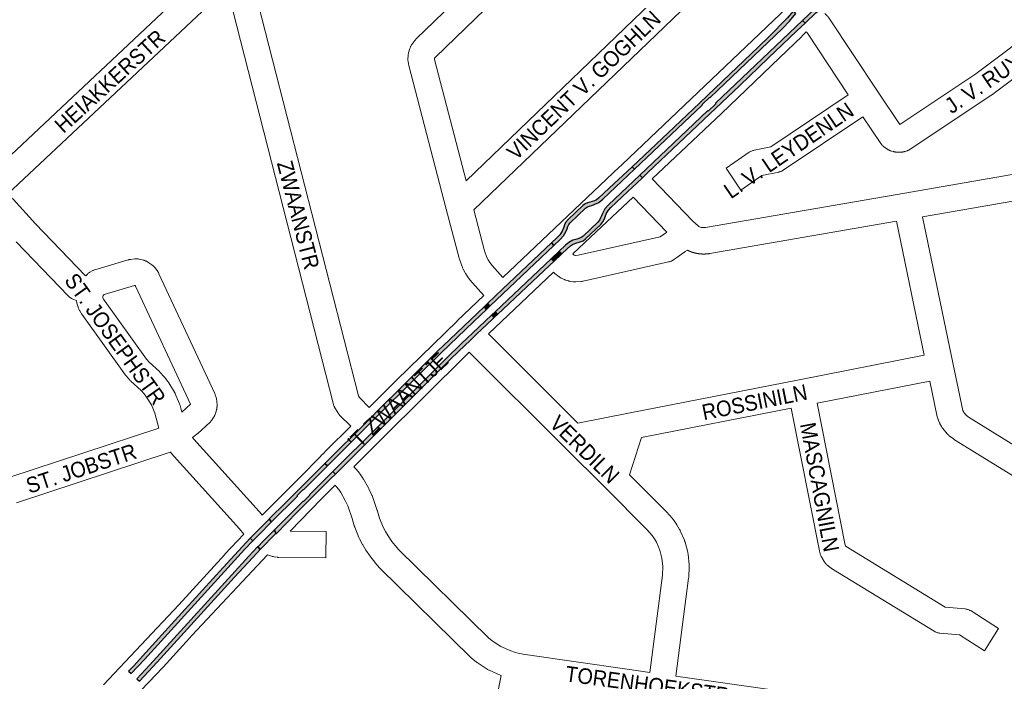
# Paper-space layout 'Layout1' of a CAD drawing. Header units: metres. Extents: x 123097 to 144122, y 392739 to 407589.
# Tile 446 of 510: x 137522 to 138008, y 398921 to 399248. Entities that reach past the tile are written whole.
import ezdxf
from ezdxf.enums import TextEntityAlignment as Align

# ---------------------------------------------------------------- set-up
doc = ezdxf.new("R2010")
doc.units = ezdxf.units.M
doc.header["$MEASUREMENT"] = 0
for name, color, linetype, lineweight in [('gs-anno-wegen algemeen tekst', 7, 'Continuous', 0), ('gs-knt-aanvullende hoofdweg', 7, 'Continuous', 0), ('gs-knt-wegen algemeen', 7, 'Continuous', 0), ('ir-ARC-fietspaden naastliggend- te inspecteren', 1, 'Continuous', 0)]:
    doc.layers.add(name, color=color, linetype=linetype, lineweight=lineweight)
doc.styles.add('Style-Arial', font='arial.ttf')

psp = doc.layouts.get("Layout1")

# ---------------------------------------------------------------- hatches: boundary and pattern name
at = {"layer": 'ir-ARC-fietspaden naastliggend- te inspecteren', "linetype": 'Continuous', "lineweight": 30}
for points in [[(137922.27, 399267.094), (137920.445, 399267.262), (137920.372, 399265.971), (137919.883, 399262.62), (137918.738, 399259.221), (137916.992, 399256.088), (137914.703, 399253.327), (137908.236, 399247.172), (137909.468, 399245.877), (137914.721, 399250.875), (137915.523, 399251.652), (137916.288, 399252.459), (137918.259, 399254.818), (137919.864, 399257.441), (137921.067, 399260.27), (137921.885, 399263.644)], [(137829.176, 399169.635), (137830.741, 399171.113), (137831.931, 399172.217), (137862.388, 399201.082), (137877.226, 399215.18), (137891.309, 399228.607), (137905.437, 399242.026), (137909.468, 399245.877), (137908.236, 399247.172), (137865.304, 399206.317), (137865.291, 399205.862), (137861.827, 399202.593), (137861.586, 399202.499), (137861.357, 399202.62), (137827.925, 399170.96)], [(137809.712, 399159.038), (137825.276, 399173.764), (137824.096, 399175.014), (137812.826, 399164.393), (137807.537, 399159.463), (137806.568, 399158.767), (137805.477, 399158.283), (137802.026, 399157.239), (137800.878, 399156.683), (137799.842, 399155.938), (137792.555, 399149.062), (137791.185, 399147.481), (137790.662, 399146.425), (137790.33, 399145.294), (137789.602, 399143.302), (137788.46, 399141.515), (137786.958, 399140.018), (137784.306, 399137.504), (137785.528, 399136.214), (137788.552, 399139.08), (137790.301, 399141.014), (137791.513, 399143.322), (137791.986, 399144.474), (137792.332, 399145.526), (137792.784, 399146.488), (137793.443, 399147.321), (137801.068, 399154.535), (137802.037, 399155.202), (137803.124, 399155.654), (137804.215, 399155.974), (137805.315, 399156.342), (137807.714, 399157.363)], [(137829.176, 399169.635), (137827.925, 399170.96), (137812.447, 399156.303), (137810.709, 399154.349), (137809.478, 399152.042), (137809, 399150.856), (137808.545, 399149.817), (137807.983, 399148.716), (137807.243, 399147.727), (137799.953, 399140.824), (137798.978, 399140.111), (137797.866, 399139.639), (137796.798, 399139.344), (137794.764, 399138.752), (137792.902, 399137.744), (137791.295, 399136.364), (137788.173, 399133.421), (137789.411, 399132.113), (137792.066, 399134.617), (137793.717, 399136.092), (137794.714, 399136.742), (137795.828, 399137.162), (137798.522, 399137.953), (137799.903, 399138.544), (137801.128, 399139.414), (137808.628, 399146.529), (137809.608, 399147.863), (137810.404, 399149.315), (137810.756, 399150.322), (137811.441, 399152.109), (137812.381, 399153.645), (137813.603, 399154.967), (137821.954, 399162.814), (137824.039, 399164.783)], [(137753.901, 399106.234), (137785.528, 399136.214), (137784.306, 399137.504), (137760.368, 399114.812), (137756.587, 399111.228), (137752.681, 399107.525)], [(137757.703, 399102.213), (137783.472, 399126.512), (137785.439, 399128.367), (137784.2, 399129.676), (137756.462, 399103.525)], [(137694.442, 399050.588), (137695.714, 399049.335), (137718.451, 399072.021), (137729.784, 399083.3), (137746.052, 399098.793), (137752.268, 399104.686), (137751.046, 399105.975), (137730.827, 399086.782), (137728.508, 399084.532), (137722.888, 399078.949), (137720.669, 399076.75), (137709.953, 399066.041), (137699.82, 399055.949)], [(137747.655, 399092.74), (137749.607, 399094.581), (137755.42, 399100.059), (137756.071, 399100.674), (137754.828, 399101.985), (137748.401, 399095.926), (137739.811, 399087.775), (137732.508, 399080.616), (137720.808, 399068.939), (137698.439, 399046.652), (137699.706, 399045.404), (137715.224, 399060.884), (137734.696, 399080.277), (137741.683, 399087.109), (137743.93, 399089.227)], [(137673.787, 399027.458), (137695.714, 399049.335), (137694.442, 399050.588), (137691.346, 399047.501), (137675.136, 399031.341), (137672.513, 399028.732)], [(137677.746, 399023.498), (137680.931, 399026.675), (137699.706, 399045.404), (137698.439, 399046.652), (137676.475, 399024.769)], [(137644.904, 399001.208), (137646.186, 398999.935), (137658.901, 399012.619), (137658.963, 399012.983), (137661.827, 399015.823), (137661.988, 399015.881), (137662.163, 399015.86), (137673.787, 399027.458), (137672.513, 399028.732), (137663.243, 399019.513), (137653.398, 399009.672), (137645.044, 399001.35)], [(137675.454, 399021.212), (137677.746, 399023.498), (137676.475, 399024.769), (137664.825, 399013.162), (137664.814, 399012.843), (137661.931, 399009.969), (137661.585, 399009.908), (137647.645, 398996), (137648.321, 398994.178), (137648.594, 398994.102), (137658.819, 399004.622)], [(137646.186, 398999.935), (137644.904, 399001.208), (137635.649, 398991.816), (137636.846, 398990.483), (137639.979, 398993.744)], [(137639.344, 398987.655), (137640.539, 398986.303), (137648.321, 398994.178), (137647.645, 398996), (137642.183, 398990.55)], [(137575.619, 398926.336), (137576.915, 398925.121), (137583.397, 398932.004), (137632.814, 398986.288), (137636.846, 398990.483), (137635.649, 398991.816), (137633.634, 398989.771), (137622.339, 398977.425), (137596.849, 398949.411), (137581.02, 398932.06), (137578.107, 398928.954)], [(137581.027, 398921.317), (137589.771, 398930.693), (137627.904, 398972.549), (137639.002, 398984.682), (137640.539, 398986.303), (137639.344, 398987.655), (137639.227, 398987.536), (137634.958, 398982.963), (137586.086, 398929.318), (137579.738, 398922.524)]]:
    psp.add_hatch(color=1, dxfattribs=at).paths.add_polyline_path(points, flags=0)
at = {"layer": 'ir-ARC-fietspaden naastliggend- te inspecteren', "linetype": 'Continuous', "lineweight": 30, "extrusion": (0, 0, -1)}
psp.add_hatch(color=1, dxfattribs=at).paths.add_polyline_path([(-137858.728, 399205.413), (-137858.756, 399205.836), (-137862.235, 399209.125), (-137862.659, 399209.127), (-137898.279, 399243.232), (-137901.687, 399246.87), (-137904.885, 399250.694), (-137903.775, 399251.861), (-137900.554, 399248.265), (-137891.621, 399239.108), (-137886.399, 399234.106), (-137872.288, 399220.717), (-137857.448, 399206.588), (-137841.886, 399191.825), (-137827.002, 399177.752), (-137824.096, 399175.014), (-137825.276, 399173.764)], flags=0)

# ---------------------------------------------------------------- linework, layer by layer
at = {"layer": 'gs-knt-aanvullende hoofdweg', "color": 7, "linetype": 'Continuous', "flags": 128}
for points in [[(137818.651, 399175.728), (137819.282, 399176.327), (137900.538, 399253.494), (137901.107, 399254.096), (137901.246, 399254.239), (137901.389, 399254.378), (137904.181, 399257.031), (137905.92, 399258.683), (137907.974, 399260.96), (137909.312, 399264.84), (137909.597, 399266.719), (137909.412, 399270.268), (137908.815, 399272.578), (137907.847, 399274.763), (137905.599, 399278.276), (137905.52, 399278.401), (137903.07, 399282.4), (137879.349, 399317.552), (137855.367, 399353.09)], [(137909.91, 399241.547), (137908.017, 399239.546), (137907.789, 399239.316), (137896.871, 399228.737), (137896.831, 399228.698), (137868.206, 399201.369), (137868.18, 399201.345), (137868.159, 399201.324), (137834.026, 399169.046)], [(137760.351, 399120.469), (137779.485, 399138.598), (137817.921, 399175.036), (137818.645, 399175.721)], [(137818.645, 399175.721), (137818.647, 399175.723), (137818.649, 399175.726), (137818.651, 399175.728)], [(137818.645, 399175.721), (137818.647, 399175.723), (137818.649, 399175.726), (137818.651, 399175.728)], [(137824.567, 399160.098), (137806.396, 399142.909), (137806.387, 399142.901), (137794.831, 399132.004)], [(137785.296, 399123.004), (137765.986, 399104.76), (137765.979, 399104.753), (137753.174, 399092.597)], [(137694.407, 399056.318), (137707.694, 399069.685), (137707.776, 399069.766), (137737.686, 399098.939), (137737.717, 399098.969), (137737.787, 399099.036), (137750.903, 399111.503)], [(137743.729, 399083.63), (137742.532, 399082.494), (137742.528, 399082.49), (137700.59, 399040.886), (137700.58, 399040.876), (137686.776, 399027.115)], [(137641.58, 399003.238), (137644.131, 399005.798), (137644.147, 399005.814), (137659.108, 399020.743), (137660.821, 399022.45), (137669.654, 399031.515), (137671.364, 399033.27), (137671.436, 399033.343), (137673.339, 399035.244), (137685.211, 399047.101)], [(137677.557, 399017.92), (137670.856, 399011.226), (137655.383, 398995.348)], [(137563.226, 398919.47), (137600.354, 398958.996), (137623.035, 398983.864), (137623.039, 398983.869), (137623.116, 398983.952), (137623.125, 398983.961), (137632.445, 398993.875)], [(137644.089, 398983.577), (137606.849, 398943.783), (137605.709, 398942.531), (137592.634, 398928.242), (137592.625, 398928.233), (137592.518, 398928.118), (137578.374, 398913.297), (137578.202, 398913.122), (137576.654, 398911.603), (137568.46, 398903.101), (137567.071, 398901.506), (137564.448, 398897.72), (137563.927, 398896.757), (137563.425, 398894.41), (137562.965, 398892.257)]]:
    psp.add_lwpolyline(points, dxfattribs=at)
at = {"layer": 'gs-knt-wegen algemeen', "color": 7, "linetype": 'Continuous', "flags": 128}
for points in [[(137750.903, 399111.503), (137745.259, 399117.791), (137745.15, 399117.915), (137745.044, 399118.042), (137743.568, 399119.866), (137743.375, 399120.117), (137743.194, 399120.377), (137742.014, 399122.167), (137741.852, 399122.425), (137741.703, 399122.69), (137740.695, 399124.582), (137740.558, 399124.853), (137740.434, 399125.13), (137740.324, 399125.413), (137738.857, 399129.436), (137738.759, 399129.726), (137738.674, 399130.021), (137732.381, 399154.117), (137713.879, 399224.967), (137713.825, 399225.192), (137713.778, 399225.419), (137713.74, 399225.648), (137713.52, 399227.117), (137713.481, 399227.424), (137713.457, 399227.732), (137713.448, 399228.042), (137713.454, 399228.351), (137713.503, 399229.532), (137713.52, 399229.807), (137713.549, 399230.081), (137713.589, 399230.353), (137713.641, 399230.623), (137713.704, 399230.892), (137713.779, 399231.157), (137714.465, 399233.412), (137714.564, 399233.71), (137714.677, 399234.004), (137714.804, 399234.292), (137714.945, 399234.573), (137715.099, 399234.847), (137715.266, 399235.113), (137715.446, 399235.371), (137716.842, 399237.27), (137717.009, 399237.489), (137717.186, 399237.7), (137717.371, 399237.903), (137717.565, 399238.099), (137821.459, 399338.443)], [(137824.844, 399323.61), (137727.008, 399229.117), (137726.598, 399228.559), (137726.511, 399228.276), (137726.565, 399227.92), (137742.172, 399168.154)], [(137742.172, 399168.154), (137855.216, 399276.888), (137855.321, 399277.034), (137855.314, 399277.049), (137824.844, 399323.61)], [(137506.258, 399170.321), (137614.281, 399271.801), (137614.513, 399272.009), (137614.756, 399272.206), (137615.008, 399272.391), (137615.268, 399272.564), (137615.536, 399272.724), (137617.864, 399274.039), (137618.108, 399274.17), (137618.358, 399274.291), (137618.613, 399274.401), (137618.872, 399274.5), (137619.135, 399274.588), (137619.401, 399274.664), (137619.67, 399274.73), (137622.282, 399275.303), (137622.585, 399275.362), (137622.891, 399275.406), (137623.199, 399275.436), (137623.508, 399275.452), (137623.818, 399275.452), (137624.127, 399275.438), (137625.976, 399275.31)], [(137919.279, 399250.588), (137920.409, 399249.399), (137920.598, 399249.191), (137920.778, 399248.974), (137920.949, 399248.75), (137921.11, 399248.52), (137945.148, 399212.351), (137956.207, 399195.87), (137993.777, 399220.9), (138010.833, 399233.731), (138010.971, 399233.832), (138011.11, 399233.929), (138066.474, 399271.216)], [(137864.672, 399267.918), (137745.943, 399153.716)], [(137624.918, 399262.332), (137624.16, 399262.385), (137623.416, 399262.222), (137622.623, 399261.774), (137515.83, 399161.449)], [(137685.211, 399047.101), (137679.749, 399052.594), (137679.539, 399052.816), (137679.34, 399053.047), (137679.151, 399053.287), (137678.974, 399053.536), (137678.809, 399053.793), (137677.417, 399056.074), (137677.278, 399056.313), (137677.149, 399056.558), (137677.031, 399056.808), (137676.923, 399057.064), (137676.826, 399057.323), (137676.741, 399057.586), (137676.667, 399057.853), (137627.023, 399252.095), (137625.884, 399256.065), (137625.809, 399256.349), (137625.747, 399256.637), (137625.698, 399256.928), (137624.938, 399262.174), (137624.918, 399262.332)], [(137637.876, 399263.676), (137638.52, 399259.232), (137639.564, 399255.596), (137639.614, 399255.412), (137689.04, 399062.023), (137689.523, 399061.23), (137694.407, 399056.318)], [(137930.726, 399210.528), (137910.579, 399240.842), (137909.91, 399241.547)], [(137834.026, 399169.046), (137854.133, 399148.117), (137856.641, 399145.825), (137857.002, 399145.61), (137857.38, 399145.426), (137857.772, 399145.273), (137858.175, 399145.154), (137858.587, 399145.069), (137859.005, 399145.018), (137859.426, 399145.002), (137859.846, 399145.022), (137860.264, 399145.076), (137958.621, 399162.054), (138052.266, 399178.219), (138148.638, 399194.855), (138148.642, 399194.856), (138250.504, 399212.361), (138262.823, 399215.13), (138277.89, 399220.155), (138290.871, 399224.957), (138292.089, 399225.407)], [(138018.525, 399223.224), (138001.456, 399210.384), (138001.305, 399210.274), (138001.152, 399210.168), (137961.384, 399183.674), (137961.136, 399183.517), (137960.881, 399183.371), (137960.619, 399183.236), (137960.352, 399183.114), (137960.08, 399183.004), (137959.802, 399182.906), (137958.853, 399182.595), (137958.586, 399182.513), (137958.315, 399182.444), (137958.042, 399182.386), (137957.766, 399182.339), (137957.489, 399182.305), (137957.21, 399182.282), (137956.931, 399182.272), (137954.944, 399182.24), (137954.665, 399182.241), (137954.386, 399182.255), (137954.108, 399182.28), (137953.831, 399182.318), (137953.556, 399182.367), (137953.284, 399182.427), (137953.015, 399182.5), (137952.055, 399182.78), (137951.789, 399182.864), (137951.527, 399182.959), (137951.269, 399183.065), (137951.016, 399183.183), (137950.768, 399183.311), (137950.526, 399183.449), (137950.29, 399183.598), (137948.632, 399184.694), (137948.397, 399184.857), (137948.169, 399185.031), (137947.949, 399185.214), (137947.737, 399185.406), (137947.534, 399185.608), (137947.34, 399185.818), (137947.156, 399186.037), (137946.981, 399186.264), (137946.816, 399186.498), (137937.957, 399199.701)], [(138048.068, 399164.282), (137967.467, 399150.369)], [(137515.83, 399161.449), (137517.994, 399159.638), (137518.218, 399159.442), (137518.433, 399159.235), (137518.639, 399159.019), (137529.597, 399146.934), (137554.147, 399121.402)], [(137794.831, 399132.004), (137795.484, 399131.493), (137795.597, 399131.44), (137795.948, 399131.335), (137796.09, 399131.315), (137797.481, 399131.422), (137837.987, 399140.499), (137841.199, 399142.787), (137824.567, 399160.098)], [(137745.943, 399153.716), (137751.194, 399133.608), (137752.4, 399130.302), (137753.05, 399129.081), (137753.887, 399127.812), (137755.059, 399126.364), (137760.351, 399120.469)], [(137954.63, 399148.153), (137862.478, 399132.246), (137862.376, 399132.229), (137862.274, 399132.212), (137862.171, 399132.196), (137862.069, 399132.18), (137861.966, 399132.165), (137861.863, 399132.151), (137861.761, 399132.137), (137861.658, 399132.124), (137861.555, 399132.111), (137861.452, 399132.099), (137861.349, 399132.088), (137861.246, 399132.077), (137861.142, 399132.067), (137861.039, 399132.057), (137860.936, 399132.048), (137860.832, 399132.04), (137860.795, 399132.037), (137860.693, 399132.029), (137860.59, 399132.022), (137860.487, 399132.016), (137860.384, 399132.01), (137860.28, 399132.004), (137860.177, 399132), (137860.074, 399131.995), (137859.971, 399131.992), (137859.868, 399131.989), (137859.765, 399131.987), (137859.662, 399131.985), (137859.559, 399131.984), (137859.455, 399131.983), (137859.352, 399131.983), (137859.249, 399131.983), (137859.146, 399131.985), (137859.022, 399131.987), (137858.919, 399131.989), (137858.816, 399131.993), (137858.713, 399131.996), (137858.61, 399132), (137858.507, 399132.005), (137858.404, 399132.011), (137858.301, 399132.017), (137858.198, 399132.023), (137858.095, 399132.031), (137857.992, 399132.038), (137857.889, 399132.047), (137857.787, 399132.056), (137857.684, 399132.065), (137857.581, 399132.075), (137857.448, 399132.089), (137857.345, 399132.101), (137857.243, 399132.113), (137857.141, 399132.125), (137857.039, 399132.138), (137856.937, 399132.152), (137856.834, 399132.167), (137856.733, 399132.182), (137856.631, 399132.197), (137856.529, 399132.213), (137856.427, 399132.23), (137856.326, 399132.247), (137856.224, 399132.265), (137856.123, 399132.283), (137856.021, 399132.302), (137855.92, 399132.322), (137855.819, 399132.342), (137855.684, 399132.37), (137855.584, 399132.392), (137855.483, 399132.414), (137855.383, 399132.436), (137855.283, 399132.459), (137855.183, 399132.483), (137855.083, 399132.507), (137854.983, 399132.532), (137854.883, 399132.558), (137854.784, 399132.584), (137854.684, 399132.61), (137854.585, 399132.637), (137854.486, 399132.665), (137854.387, 399132.693), (137854.288, 399132.722), (137854.169, 399132.758), (137854.07, 399132.788), (137853.972, 399132.819), (137853.873, 399132.85), (137853.775, 399132.882), (137853.677, 399132.914), (137853.58, 399132.947), (137853.482, 399132.981), (137853.385, 399133.015), (137853.288, 399133.049), (137853.191, 399133.085), (137853.094, 399133.12), (137852.998, 399133.157), (137852.901, 399133.193), (137852.805, 399133.231), (137852.71, 399133.269), (137852.614, 399133.307), (137852.576, 399133.323), (137852.48, 399133.362), (137852.385, 399133.402), (137852.289, 399133.443), (137852.194, 399133.484), (137852.099, 399133.525), (137852.005, 399133.567), (137851.91, 399133.61), (137851.816, 399133.653), (137851.722, 399133.697), (137851.629, 399133.741), (137851.535, 399133.786), (137851.446, 399133.829), (137850.311, 399133.302), (137850.07, 399133.121), (137844.472, 399129.132), (137844.233, 399128.97), (137843.988, 399128.819), (137843.736, 399128.678), (137843.478, 399128.549), (137843.215, 399128.432), (137842.947, 399128.326), (137842.674, 399128.232), (137842.397, 399128.151), (137842.118, 399128.082), (137799.87, 399118.615), (137799.564, 399118.554), (137799.256, 399118.507), (137798.945, 399118.476), (137796.378, 399118.279), (137796.096, 399118.264), (137795.813, 399118.26), (137795.53, 399118.269), (137795.248, 399118.291), (137794.968, 399118.324), (137793.639, 399118.512), (137793.399, 399118.551), (137793.16, 399118.599), (137792.923, 399118.655), (137792.688, 399118.72), (137791.403, 399119.105), (137791.172, 399119.178), (137790.943, 399119.261), (137790.718, 399119.352), (137790.496, 399119.451), (137789.282, 399120.022), (137789.022, 399120.152), (137788.768, 399120.293), (137788.52, 399120.445), (137788.28, 399120.608), (137788.047, 399120.782), (137785.938, 399122.428), (137785.75, 399122.581), (137785.567, 399122.741), (137785.39, 399122.908), (137785.296, 399123.004)], [(137968.3, 399082.103), (137954.63, 399148.153)], [(137967.467, 399150.369), (137982.381, 399078.312)], [(137590.54, 399046.122), (137588.562, 399053.48), (137586.839, 399057.554), (137584.488, 399061.396), (137583.215, 399063.032), (137581.771, 399064.627), (137576.689, 399069.34), (137576.479, 399069.543), (137576.279, 399069.756), (137574.508, 399071.722), (137574.351, 399071.903), (137574.2, 399072.09), (137574.057, 399072.282), (137552.484, 399102.327), (137552.329, 399102.553), (137552.184, 399102.784), (137551.514, 399103.905), (137551.36, 399104.177), (137551.219, 399104.457), (137551.092, 399104.743), (137550.979, 399105.034), (137550.88, 399105.331), (137550.139, 399107.74), (137550.059, 399108.023), (137549.991, 399108.309), (137549.937, 399108.598), (137549.896, 399108.89), (137549.877, 399109.091), (137548.063, 399109.803), (137547.776, 399109.924), (137547.494, 399110.059), (137547.22, 399110.206), (137546.953, 399110.367), (137546.694, 399110.54), (137546.444, 399110.726), (137546.202, 399110.923), (137545.971, 399111.131), (137545.75, 399111.351), (137520.145, 399137.978)], [(137554.147, 399121.402), (137554.432, 399121.29), (137555.304, 399122.113), (137555.533, 399122.32), (137555.771, 399122.515), (137556.019, 399122.698), (137556.275, 399122.87), (137556.539, 399123.03), (137557.636, 399123.658), (137557.901, 399123.801), (137558.172, 399123.933), (137558.449, 399124.051), (137558.732, 399124.157), (137559.019, 399124.249), (137575.397, 399129.107), (137575.673, 399129.183), (137575.953, 399129.246), (137576.234, 399129.297), (137576.518, 399129.335), (137578.637, 399129.574), (137578.92, 399129.6), (137579.203, 399129.613), (137579.486, 399129.614), (137579.769, 399129.603), (137580.051, 399129.579), (137580.332, 399129.543), (137580.611, 399129.495), (137580.888, 399129.435), (137583.06, 399128.913), (137583.341, 399128.839), (137583.618, 399128.752), (137583.89, 399128.654), (137584.158, 399128.543), (137584.421, 399128.42), (137584.679, 399128.286), (137584.929, 399128.14), (137585.173, 399127.984), (137587.027, 399126.737), (137587.264, 399126.57), (137587.493, 399126.392), (137587.714, 399126.204), (137587.926, 399126.007), (137588.13, 399125.8), (137588.324, 399125.585), (137588.508, 399125.361), (137588.683, 399125.129), (137589.985, 399123.313), (137590.156, 399123.063), (137590.315, 399122.804), (137590.462, 399122.539), (137590.596, 399122.267), (137618.1, 399063.165), (137618.192, 399062.959), (137618.276, 399062.75), (137618.353, 399062.538), (137618.776, 399061.31), (137618.869, 399061.019), (137618.948, 399060.723), (137619.013, 399060.424), (137619.064, 399060.122), (137619.101, 399059.819), (137619.123, 399059.514), (137619.234, 399057.282), (137619.242, 399056.993), (137619.237, 399056.703), (137619.219, 399056.414), (137619.188, 399056.126), (137619.145, 399055.839), (137619.089, 399055.555), (137619.02, 399055.273), (137618.939, 399054.995), (137618.265, 399052.865), (137618.171, 399052.59), (137618.065, 399052.319), (137617.947, 399052.054), (137617.817, 399051.794), (137617.676, 399051.539), (137617.523, 399051.292), (137616.914, 399050.351), (137616.759, 399050.122), (137616.595, 399049.9), (137616.421, 399049.686), (137616.238, 399049.479), (137616.047, 399049.28), (137615.848, 399049.089), (137609.802, 399043.549), (137609.64, 399043.404), (137609.472, 399043.266), (137609.3, 399043.133), (137607.165, 399041.538), (137607.865, 399040.659), (137640.052, 399005.048), (137640.202, 399004.876), (137641.58, 399003.238)], [(137601.019, 399057.293), (137601.91, 399053.977), (137606.168, 399057.879), (137606.165, 399057.944), (137606.153, 399057.978), (137579.05, 399116.219), (137579.048, 399116.224), (137578.852, 399116.496), (137578.548, 399116.461), (137563.581, 399112.022), (137562.987, 399111.461), (137562.901, 399111.266), (137562.889, 399110.576), (137563.093, 399109.91), (137563.22, 399109.699), (137584.423, 399080.168), (137585.757, 399078.687), (137590.833, 399073.98), (137591.037, 399073.783), (137591.232, 399073.576), (137593.03, 399071.59), (137593.19, 399071.407), (137593.342, 399071.218), (137594.988, 399069.102), (137595.134, 399068.908), (137595.272, 399068.708), (137595.402, 399068.504), (137598.198, 399063.936), (137598.321, 399063.726), (137598.436, 399063.512), (137598.543, 399063.294), (137598.642, 399063.072), (137600.728, 399058.138), (137600.838, 399057.861), (137600.935, 399057.579), (137601.019, 399057.293)], [(137753.174, 399092.597), (137797.247, 399048.614)], [(137832.767, 398925.686), (137839.038, 398973.58), (137839.267, 398977.946), (137838.842, 398982.041), (137837.787, 398986.022), (137836.077, 398989.906), (137835.097, 398991.573), (137833.973, 398993.183), (137831.358, 398996.18), (137810.886, 399016.611), (137790.501, 399036.953), (137743.729, 399083.63)], [(137797.247, 399048.614), (137822.341, 399053.528), (137906.485, 399070.002), (137968.3, 399082.103)], [(137982.381, 399078.312), (137987.329, 399054.892), (137987.571, 399054.301), (137987.875, 399053.758), (137989.104, 399052.286), (137990.367, 399051.321), (138078.171, 398997.152)], [(137970.966, 399069.358), (137915.386, 399058.477)], [(138071.126, 398986.2), (137983.254, 399040.411), (137983.072, 399040.527), (137982.893, 399040.65), (137982.719, 399040.778), (137980.62, 399042.382), (137980.394, 399042.564), (137980.176, 399042.755), (137979.966, 399042.955), (137979.766, 399043.165), (137979.575, 399043.383), (137977.494, 399045.876), (137977.307, 399046.111), (137977.132, 399046.354), (137976.967, 399046.605), (137976.814, 399046.863), (137976.018, 399048.282), (137975.892, 399048.518), (137975.776, 399048.76), (137975.669, 399049.006), (137975.054, 399050.512), (137974.95, 399050.785), (137974.858, 399051.062), (137974.778, 399051.343), (137974.712, 399051.627), (137970.966, 399069.358)], [(137902.609, 399055.976), (137828.648, 399041.495), (137822.875, 399023.04)], [(137997.977, 398936.298), (137997.974, 398936.297), (137997.966, 398936.298), (137985.68, 398944.122), (137975.953, 398945.02), (137975.657, 398945.054), (137975.364, 398945.101), (137975.072, 398945.162), (137974.784, 398945.236), (137974.499, 398945.324), (137974.219, 398945.424), (137973.943, 398945.537), (137973.673, 398945.663), (137973.409, 398945.8), (137973.152, 398945.95), (137922.496, 398976.96), (137922.29, 398977.091), (137922.089, 398977.23), (137921.894, 398977.377), (137921.704, 398977.531), (137920.216, 398978.783), (137919.989, 398978.983), (137919.771, 398979.193), (137919.564, 398979.414), (137919.367, 398979.643), (137919.181, 398979.882), (137919.006, 398980.129), (137918.843, 398980.384), (137917.665, 398982.323), (137917.522, 398982.571), (137917.39, 398982.825), (137917.269, 398983.084), (137917.16, 398983.349), (137917.062, 398983.618), (137916.976, 398983.891), (137916.659, 398984.985), (137916.586, 398985.259), (137916.526, 398985.535), (137902.609, 399055.976)], [(137485.275, 399030.997), (137486.122, 399031.132), (137486.362, 399031.166), (137486.604, 399031.19), (137486.846, 399031.206), (137488.408, 399031.278), (137488.694, 399031.285), (137488.981, 399031.279), (137489.266, 399031.261), (137489.551, 399031.23), (137489.833, 399031.187), (137492.614, 399030.699), (137492.904, 399030.641), (137493.192, 399030.57), (137493.476, 399030.486), (137493.756, 399030.389), (137494.031, 399030.28), (137494.301, 399030.158), (137511.919, 399021.716), (137512.385, 399021.585), (137514.463, 399021.394), (137515.039, 399021.447), (137516.492, 399021.794), (137590.54, 399046.122)], [(137596.141, 399034.257), (137520.299, 399009.34)], [(137596.28, 399034.307), (137596.141, 399034.257)], [(137632.445, 398993.875), (137630.316, 398996.403), (137598.068, 399032.08), (137597.934, 399032.233), (137597.804, 399032.391), (137596.28, 399034.307)], [(137686.776, 399027.115), (137687.624, 399026.253), (137687.773, 399026.096), (137687.918, 399025.934), (137688.056, 399025.768), (137689.591, 399023.86), (137689.754, 399023.649), (137689.908, 399023.432), (137691.282, 399021.405), (137691.426, 399021.181), (137691.562, 399020.952), (137694.012, 399016.612), (137694.121, 399016.412), (137694.222, 399016.208), (137695.715, 399013.067), (137695.815, 399012.847), (137695.907, 399012.623), (137695.99, 399012.396), (137698.352, 399005.554), (137698.417, 399005.356), (137698.475, 399005.155), (137699.401, 399001.786), (137701.204, 398997.346), (137702.386, 398995.076), (137703.677, 398993.081)], [(137822.875, 399023.04), (137840.715, 399005.237), (137840.871, 399005.075), (137841.022, 399004.909), (137844.015, 399001.477), (137844.165, 399001.299), (137844.309, 399001.115), (137844.446, 399000.926), (137845.917, 398998.82), (137846.059, 398998.609), (137846.192, 398998.392), (137847.494, 398996.178), (137847.618, 398995.957), (137847.734, 398995.731), (137847.84, 398995.501), (137849.908, 398990.803), (137850.006, 398990.569), (137850.094, 398990.332), (137850.173, 398990.091), (137850.243, 398989.848), (137851.558, 398984.886), (137851.618, 398984.64), (137851.668, 398984.391), (137851.709, 398984.142), (137851.74, 398983.89), (137852.27, 398978.784), (137852.291, 398978.531), (137852.303, 398978.278), (137852.304, 398978.024), (137852.296, 398977.771), (137852.027, 398972.645), (137852.009, 398972.392), (137851.981, 398972.141), (137845.656, 398923.836)], [(137692.749, 398986.004), (137691.29, 398988.257), (137691.128, 398988.52), (137690.98, 398988.79), (137689.514, 398991.606), (137689.378, 398991.881), (137689.256, 398992.162), (137687.193, 398997.243), (137687.102, 398997.481), (137687.02, 398997.723), (137686.948, 398997.967), (137685.976, 399001.503), (137683.801, 399007.804), (137682.562, 399010.41), (137680.355, 399014.32), (137679.28, 399015.906), (137678.116, 399017.353), (137677.557, 399017.92)], [(137703.677, 398993.081), (137703.679, 398993.078), (137703.681, 398993.075)], [(137703.677, 398993.081), (137703.679, 398993.078), (137703.681, 398993.075)], [(137703.681, 398993.075), (137705.5, 398990.265), (137707.151, 398988.178), (137709, 398986.121), (137753.262, 398942.661), (137755.047, 398941.231), (137759.291, 398938.397), (137764.283, 398936.235), (137766.108, 398935.608), (137768.515, 398935.022), (137771.383, 398934.496), (137771.386, 398934.496), (137771.391, 398934.495)], [(137692.753, 398985.999), (137692.751, 398986.002), (137692.749, 398986.004)], [(137692.753, 398985.999), (137692.751, 398986.002), (137692.749, 398986.004)], [(137759.52, 398924.114), (137759.341, 398924.187), (137753.578, 398926.683), (137753.312, 398926.806), (137753.051, 398926.94), (137752.797, 398927.086), (137752.55, 398927.243), (137747.582, 398930.56), (137747.351, 398930.722), (137747.127, 398930.893), (137744.865, 398932.705), (137744.697, 398932.845), (137744.533, 398932.99), (137744.374, 398933.141), (137699.733, 398976.973), (137699.59, 398977.117), (137699.452, 398977.266), (137697.33, 398979.627), (137697.195, 398979.782), (137697.066, 398979.941), (137695.097, 398982.431), (137694.911, 398982.677), (137694.738, 398982.931), (137692.753, 398985.999)], [(137771.391, 398934.495), (137821.634, 398927.284), (137832.767, 398925.686)], [(137757.917, 398916.67), (137759.52, 398924.114)], [(137845.656, 398923.836), (137890.872, 398917.346)]]:
    psp.add_lwpolyline(points, dxfattribs=at)
for points in [[(137937.957, 399199.701), (137898.717, 399173.347), (137898.454, 399173.179), (137898.182, 399173.023), (137897.903, 399172.881), (137897.618, 399172.753), (137897.326, 399172.638), (137897.03, 399172.537), (137896.729, 399172.451), (137896.425, 399172.38), (137888.191, 399170.653), (137877.754, 399163.56, -0.3902932), (137877.74, 399163.563), (137870.433, 399174.316, -0.390292), (137870.436, 399174.329), (137881.937, 399182.145), (137882.204, 399182.316), (137882.479, 399182.475), (137882.761, 399182.62), (137883.05, 399182.752), (137883.345, 399182.868), (137883.646, 399182.971), (137883.951, 399183.059), (137884.259, 399183.131), (137892.511, 399184.862), (137930.726, 399210.528)], [(137915.386, 399058.477), (137929.242, 398988.343), (137929.416, 398988.057), (137929.712, 398987.809), (137978.658, 398957.845), (137988.446, 398956.942), (137988.753, 398956.907), (137989.058, 398956.857), (137989.361, 398956.792), (137989.66, 398956.713), (137989.955, 398956.62), (137990.245, 398956.513), (137990.53, 398956.392), (137990.808, 398956.258), (137991.08, 398956.111), (137991.345, 398955.951), (138004.961, 398947.28, -0.3540954), (138004.964, 398947.268), (137997.979, 398936.301), (137997.977, 398936.298)], [(137655.383, 398995.348), (137673.091, 398995.174), (137673.094, 398995.175, -0.4071457), (137673.103, 398995.164), (137673.103, 398995.16), (137672.976, 398982.164, -0.3863405), (137672.966, 398982.155), (137649.816, 398982.381), (137649.572, 398982.388), (137649.329, 398982.404), (137649.086, 398982.43), (137648.845, 398982.464), (137647.373, 398982.701), (137647.132, 398982.744), (137646.893, 398982.797), (137646.655, 398982.859), (137644.089, 398983.577)]]:
    psp.add_lwpolyline(points, format="xyb", dxfattribs=at)
at = {"layer": 'ir-ARC-fietspaden naastliggend- te inspecteren', "color": 1, "linetype": 'Continuous', "lineweight": 30}
for points in [[(137922.27, 399267.094), (137920.445, 399267.262), (137920.372, 399265.971), (137919.883, 399262.62), (137918.738, 399259.221), (137916.992, 399256.088), (137914.703, 399253.327), (137908.236, 399247.172), (137909.468, 399245.877), (137914.721, 399250.875), (137915.523, 399251.652), (137916.288, 399252.459), (137918.259, 399254.818), (137919.864, 399257.441), (137921.067, 399260.27), (137921.885, 399263.644)], [(137858.728, 399205.413), (137858.756, 399205.836), (137862.235, 399209.125), (137862.659, 399209.127), (137898.279, 399243.232), (137901.687, 399246.87), (137904.885, 399250.694), (137903.775, 399251.861), (137900.554, 399248.265), (137891.621, 399239.108), (137886.399, 399234.106), (137872.288, 399220.717), (137857.448, 399206.588), (137841.886, 399191.825), (137827.002, 399177.752), (137824.096, 399175.014), (137825.276, 399173.764)], [(137829.176, 399169.635), (137830.741, 399171.113), (137831.931, 399172.217), (137862.388, 399201.082), (137877.226, 399215.18), (137891.309, 399228.607), (137905.437, 399242.026), (137909.468, 399245.877), (137908.236, 399247.172), (137865.304, 399206.317), (137865.291, 399205.862), (137861.827, 399202.593), (137861.586, 399202.499), (137861.357, 399202.62), (137827.925, 399170.96)], [(137809.712, 399159.038), (137825.276, 399173.764), (137824.096, 399175.014), (137812.826, 399164.393), (137807.537, 399159.463), (137806.568, 399158.767), (137805.477, 399158.283), (137802.026, 399157.239), (137800.878, 399156.683), (137799.842, 399155.938), (137792.555, 399149.062), (137791.185, 399147.481), (137790.662, 399146.425), (137790.33, 399145.294), (137789.602, 399143.302), (137788.46, 399141.515), (137786.958, 399140.018), (137784.306, 399137.504), (137785.528, 399136.214), (137788.552, 399139.08), (137790.301, 399141.014), (137791.513, 399143.322), (137791.986, 399144.474), (137792.332, 399145.526), (137792.784, 399146.488), (137793.443, 399147.321), (137801.068, 399154.535), (137802.037, 399155.202), (137803.124, 399155.654), (137804.215, 399155.974), (137805.315, 399156.342), (137807.714, 399157.363)], [(137829.176, 399169.635), (137827.925, 399170.96), (137812.447, 399156.303), (137810.709, 399154.349), (137809.478, 399152.042), (137809, 399150.856), (137808.545, 399149.817), (137807.983, 399148.716), (137807.243, 399147.727), (137799.953, 399140.824), (137798.978, 399140.111), (137797.866, 399139.639), (137796.798, 399139.344), (137794.764, 399138.752), (137792.902, 399137.744), (137791.295, 399136.364), (137788.173, 399133.421), (137789.411, 399132.113), (137792.066, 399134.617), (137793.717, 399136.092), (137794.714, 399136.742), (137795.828, 399137.162), (137798.522, 399137.953), (137799.903, 399138.544), (137801.128, 399139.414), (137808.628, 399146.529), (137809.608, 399147.863), (137810.404, 399149.315), (137810.756, 399150.322), (137811.441, 399152.109), (137812.381, 399153.645), (137813.603, 399154.967), (137821.954, 399162.814), (137824.039, 399164.783)], [(137753.901, 399106.234), (137785.528, 399136.214), (137784.306, 399137.504), (137760.368, 399114.812), (137756.587, 399111.228), (137752.681, 399107.525)], [(137785.439, 399128.367), (137789.411, 399132.113), (137788.173, 399133.421), (137784.2, 399129.676)], [(137757.703, 399102.213), (137783.472, 399126.512), (137785.439, 399128.367), (137784.2, 399129.676), (137756.462, 399103.525)], [(137694.442, 399050.588), (137695.714, 399049.335), (137718.451, 399072.021), (137729.784, 399083.3), (137746.052, 399098.793), (137752.268, 399104.686), (137751.046, 399105.975), (137730.827, 399086.782), (137728.508, 399084.532), (137722.888, 399078.949), (137720.669, 399076.75), (137709.953, 399066.041), (137699.82, 399055.949)], [(137753.901, 399106.234), (137752.681, 399107.525), (137751.046, 399105.975), (137752.268, 399104.686)], [(137747.655, 399092.74), (137749.607, 399094.581), (137755.42, 399100.059), (137756.071, 399100.674), (137754.828, 399101.985), (137748.401, 399095.926), (137739.811, 399087.775), (137732.508, 399080.616), (137720.808, 399068.939), (137698.439, 399046.652), (137699.706, 399045.404), (137715.224, 399060.884), (137734.696, 399080.277), (137741.683, 399087.109), (137743.93, 399089.227)], [(137756.462, 399103.525), (137754.828, 399101.985), (137756.071, 399100.674), (137757.703, 399102.213)], [(137673.787, 399027.458), (137695.714, 399049.335), (137694.442, 399050.588), (137691.346, 399047.501), (137675.136, 399031.341), (137672.513, 399028.732)], [(137677.746, 399023.498), (137680.931, 399026.675), (137699.706, 399045.404), (137698.439, 399046.652), (137676.475, 399024.769)], [(137644.904, 399001.208), (137646.186, 398999.935), (137658.901, 399012.619), (137658.963, 399012.983), (137661.827, 399015.823), (137661.988, 399015.881), (137662.163, 399015.86), (137673.787, 399027.458), (137672.513, 399028.732), (137663.243, 399019.513), (137653.398, 399009.672), (137645.044, 399001.35)], [(137675.454, 399021.212), (137677.746, 399023.498), (137676.475, 399024.769), (137664.825, 399013.162), (137664.814, 399012.843), (137661.931, 399009.969), (137661.585, 399009.908), (137647.645, 398996), (137648.321, 398994.178), (137648.594, 398994.102), (137658.819, 399004.622)], [(137646.186, 398999.935), (137644.904, 399001.208), (137635.649, 398991.816), (137636.846, 398990.483), (137639.979, 398993.744)], [(137639.344, 398987.655), (137640.539, 398986.303), (137648.321, 398994.178), (137647.645, 398996), (137642.183, 398990.55)], [(137575.619, 398926.336), (137576.915, 398925.121), (137583.397, 398932.004), (137632.814, 398986.288), (137636.846, 398990.483), (137635.649, 398991.816), (137633.634, 398989.771), (137622.339, 398977.425), (137596.849, 398949.411), (137581.02, 398932.06), (137578.107, 398928.954)], [(137581.027, 398921.317), (137589.771, 398930.693), (137627.904, 398972.549), (137639.002, 398984.682), (137640.539, 398986.303), (137639.344, 398987.655), (137639.227, 398987.536), (137634.958, 398982.963), (137586.086, 398929.318), (137579.738, 398922.524)]]:
    psp.add_lwpolyline(points, close=True, dxfattribs=at)
at = {"layer": 'ir-ARC-fietspaden naastliggend- te inspecteren', "color": 1, "linetype": 'Continuous', "lineweight": 30, "extrusion": (0, 0, -1)}
psp.add_solid([(-137785.439, 399128.367), (-137789.411, 399132.113), (-137784.2, 399129.676), (-137788.173, 399133.421)], dxfattribs=at)
at = {"layer": 'ir-ARC-fietspaden naastliggend- te inspecteren', "color": 1, "linetype": 'Continuous', "lineweight": 30}
for points in [[(137753.901, 399106.234), (137752.681, 399107.525), (137752.268, 399104.686), (137751.046, 399105.975)], [(137756.462, 399103.525), (137754.828, 399101.985), (137757.703, 399102.213), (137756.071, 399100.674)]]:
    psp.add_solid(points, dxfattribs=at)

# ---------------------------------------------------------------- texts
at = {"layer": 'gs-anno-wegen algemeen tekst', "color": 7, "style": 'Style-Arial', "width": 0.909091}
for s, rotation, p in [('J. V. RUYSDAELLN', 34.2208, (138015.786, 399228.613)), ('VINCENT V. GOGHLN', 43.8656, (137800.176, 399215.194)), ('HEIAKKERSTR', 42.33029, (137566.374, 399217.217)), ('L. V. LEYDENLN', 34.3194, (137901.393, 399183.079)), ('ZWAANSTR', 284.5671, (137659.361, 399151.254)), ('ST. JOSEPHSTR', 305.6689, (137569.004, 399090.09)), ("'T ZWAANTJE", 43.8575, (137708.545, 399059.494)), ('ROSSINILN', 11.3144, (137884.543, 399058.932)), ('VERDILN', 315.7252, (137800.668, 399035.655)), ('MASCAGNILN', 280.6186, (137916.635, 399017.043)), ('ST. JOBSTR', 18.25759, (137552.22, 399026.227)), ('TORENHOEKSTR', 352.27962, (137831.662, 398919.636))]:
    psp.add_text(s, height=7.7, rotation=rotation, dxfattribs=at).set_placement(p, align=Align.MIDDLE_CENTER)

doc.saveas('drawing.dxf')
